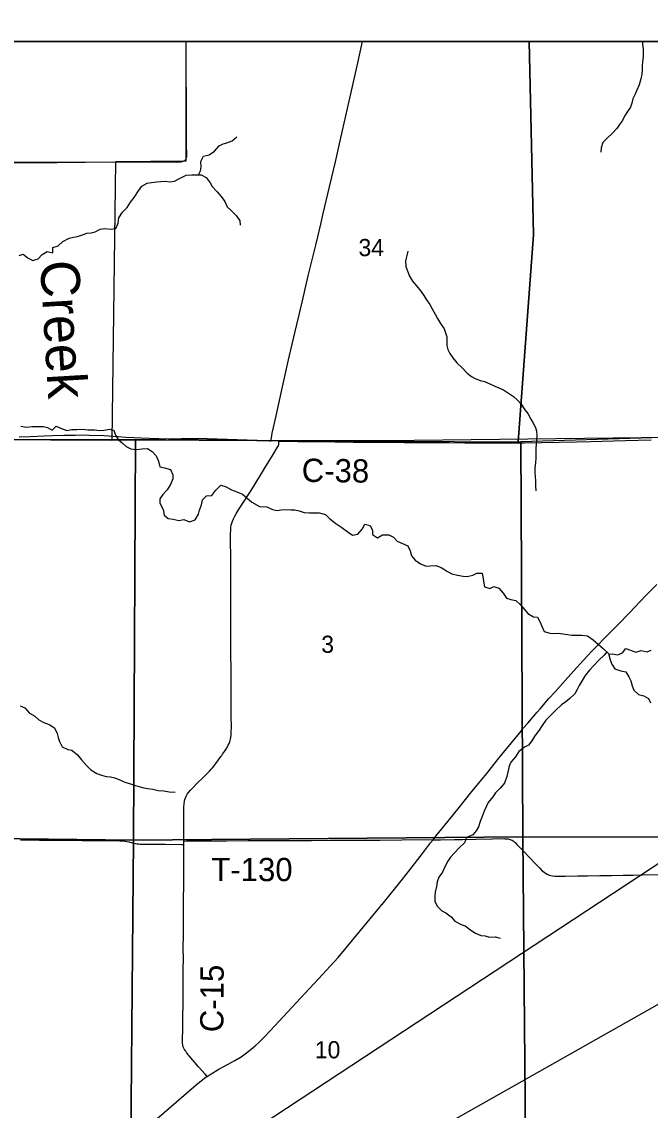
# Model space of a CAD drawing. Extents: x 0 to 34, y 0 to 22.
# Drawn here: x 6.886 to 7.652, y 19.597 to 20.924 of the extents above; entities that cross this region are included whole.
import ezdxf

# ---------------------------------------------------------------- set-up
doc = ezdxf.new("R2010")
doc.units = 0
for name, color, linetype in [('GM_X_County', 7, 'Continuous'), ('GM_X_County_Road', 7, 'Continuous'), ('GM_X_County_Road_Text', 7, 'Continuous'), ('GM_X_Minor_River', 7, 'Continuous'), ('GM_X_Minor_River_Text', 7, 'Continuous'), ('GM_X_Section', 7, 'Continuous'), ('GM_X_Section_Text', 7, 'Continuous'), ('GM_X_State_Route', 7, 'Continuous'), ('GM_X_Township', 7, 'Continuous'), ('GM_X_Township_Road', 7, 'Continuous'), ('GM_X_Township_Road_Text', 7, 'Continuous'), ('SH_Data', 7, 'Continuous'), ('SH_Text', 7, 'Continuous')]:
    doc.layers.add(name, color=color, linetype=linetype)

msp = doc.modelspace()

# ---------------------------------------------------------------- linework, layer by layer
at = {"layer": 'GM_X_County'}
msp.add_lwpolyline([(9.4, 14.3965), (9.4, 20.9), (2.6, 20.9), (2.6, 14.4092)], dxfattribs=at)
at = {"layer": 'GM_X_County_Road'}
for points in [[(7.1898, 20.4128), (7.1899, 20.4147), (7.19, 20.4165), (7.191, 20.4223), (7.1957, 20.4435), (7.2034, 20.4787), (7.2117, 20.5154), (7.221, 20.5547), (7.2278, 20.5835), (7.2351, 20.614), (7.2443, 20.6514), (7.2468, 20.6617), (7.2503, 20.6771), (7.2533, 20.6902), (7.261, 20.7229), (7.2681, 20.7534), (7.274, 20.7789), (7.2769, 20.7916), (7.2848, 20.8274), (7.2946, 20.8704), (7.301, 20.9)], [(6.8822, 20.4178), (6.8962, 20.4184), (6.9127, 20.419), (6.9229, 20.4194), (6.9369, 20.4197), (6.9506, 20.42), (6.9589, 20.4201), (6.9676, 20.4199), (6.9859, 20.4193), (6.9915, 20.419), (7.003, 20.4181), (7.0123, 20.4176), (7.0225, 20.4171), (7.0312, 20.4166), (7.0414, 20.4161), (7.0647, 20.4154), (7.0867, 20.415), (7.1147, 20.4143), (7.1337, 20.414), (7.1567, 20.4136), (7.1722, 20.4132), (7.1877, 20.4128), (7.1898, 20.4128)], [(7.1407, 20.1821), (7.1406, 20.1955), (7.1405, 20.2175), (7.1404, 20.2278), (7.1404, 20.2433), (7.1404, 20.2681), (7.1402, 20.2939), (7.1402, 20.2995), (7.1404, 20.3045), (7.1406, 20.3076), (7.141, 20.3101), (7.1417, 20.3125), (7.1425, 20.315), (7.1437, 20.3178), (7.1453, 20.3212), (7.1473, 20.3247), (7.15, 20.3289), (7.1628, 20.3488), (7.1673, 20.3557), (7.1712, 20.3618), (7.1767, 20.3709), (7.1817, 20.3791), (7.1922, 20.3961), (7.1976, 20.4052), (7.1982, 20.4063), (7.1986, 20.4069), (7.1988, 20.4075), (7.199, 20.4082), (7.1991, 20.4088), (7.1991, 20.4094), (7.1991, 20.4102), (7.1991, 20.4108), (7.199, 20.4117), (7.1989, 20.4125)], [(7.1989, 20.4125), (7.1898, 20.4128)], [(7.1989, 20.4125), (7.2222, 20.4123), (7.2418, 20.412), (7.2673, 20.4117), (7.29, 20.4114), (7.3145, 20.4112), (7.3304, 20.4112), (7.3354, 20.4112), (7.3518, 20.4111), (7.3624, 20.4111), (7.3826, 20.411), (7.4068, 20.4108), (7.4261, 20.4107), (7.4625, 20.4104), (7.4802, 20.4103), (7.4988, 20.4104), (7.5622, 20.4117), (7.5793, 20.4122), (7.6219, 20.4132), (7.6533, 20.414)], [(7.1409, 20.1326), (7.1409, 20.1342), (7.1407, 20.1535), (7.1407, 20.1613), (7.1407, 20.1821)], [(7.0834, 19.9598), (7.0834, 19.9661), (7.0836, 19.9702), (7.084, 19.9733), (7.0845, 19.9754), (7.0855, 19.9784), (7.0861, 19.9796), (7.0875, 19.982), (7.0892, 19.9843), (7.0912, 19.9867), (7.0947, 19.9903), (7.0997, 19.9954), (7.1069, 20.0024), (7.11, 20.0054), (7.1119, 20.0074), (7.1134, 20.0089), (7.1145, 20.0101), (7.1166, 20.0123), (7.1182, 20.0142), (7.12, 20.0163), (7.1224, 20.0195), (7.1256, 20.0237), (7.1284, 20.0278), (7.1295, 20.0293), (7.1306, 20.0308), (7.1329, 20.0342), (7.1344, 20.0365), (7.1364, 20.0396), (7.1375, 20.0417), (7.1384, 20.0436), (7.1393, 20.0457), (7.1399, 20.0476), (7.1403, 20.0492), (7.1406, 20.0511), (7.1408, 20.054), (7.1411, 20.0578), (7.1412, 20.064), (7.1412, 20.0668), (7.1411, 20.0743), (7.1411, 20.0851), (7.1409, 20.106), (7.1409, 20.1097), (7.1409, 20.1246), (7.1409, 20.1326)], [(7.0833, 19.9248), (7.0833, 19.9397), (7.0833, 19.9515), (7.0834, 19.9598)], [(7.1118, 19.6377), (7.1092, 19.6405), (7.105, 19.6451), (7.1012, 19.6495), (7.0898, 19.6627), (7.0887, 19.664), (7.0877, 19.6654), (7.0865, 19.667), (7.0855, 19.6684), (7.0848, 19.6695), (7.0841, 19.6706), (7.0833, 19.6723), (7.0828, 19.6732), (7.0825, 19.674), (7.0821, 19.6752), (7.0819, 19.6765), (7.0818, 19.6776), (7.0817, 19.6789), (7.0817, 19.6809), (7.0818, 19.6826), (7.0819, 19.6952), (7.082, 19.7025), (7.0823, 19.7336), (7.0825, 19.7547), (7.0826, 19.7696), (7.0827, 19.7799), (7.0826, 19.7948), (7.0827, 19.81), (7.0829, 19.8234), (7.0829, 19.8473), (7.0831, 19.8771), (7.0832, 19.9052), (7.0833, 19.9207)], [(7.0833, 19.9207), (7.0833, 19.9226), (7.0833, 19.9248)]]:
    msp.add_lwpolyline(points, dxfattribs=at)
at = {"layer": 'GM_X_Minor_River'}
for points in [[(7.6428, 20.9), (7.6429, 20.8962), (7.6436, 20.8909), (7.6436, 20.8862), (7.6434, 20.8812), (7.6429, 20.8752), (7.6425, 20.8703), (7.6421, 20.8648), (7.6417, 20.86), (7.6407, 20.8545), (7.6388, 20.8473), (7.6357, 20.8407), (7.6334, 20.835), (7.6311, 20.8299), (7.6296, 20.8248), (7.6279, 20.8197), (7.6246, 20.8148), (7.6208, 20.8088), (7.6183, 20.8038), (7.6147, 20.7989), (7.6112, 20.7938), (7.6057, 20.7876), (7.6002, 20.7825), (7.5945, 20.7769)], [(7.1012, 20.7373), (7.1036, 20.7423), (7.1044, 20.747), (7.1038, 20.7538), (7.1071, 20.7601), (7.1141, 20.7619), (7.1206, 20.7661), (7.1263, 20.7727), (7.1311, 20.7753), (7.1358, 20.7762), (7.1422, 20.7787), (7.148, 20.7836)], [(7.5945, 20.7769), (7.5924, 20.7702), (7.5918, 20.7651)], [(6.8824, 20.639), (6.8872, 20.6405), (6.8932, 20.6357), (6.8991, 20.6328), (6.9055, 20.635), (6.9103, 20.6401), (6.9166, 20.6439), (6.9234, 20.6422), (6.9236, 20.6488), (6.9299, 20.6508), (6.9356, 20.6559), (6.9432, 20.6601), (6.9487, 20.6612), (6.9536, 20.6623), (6.9595, 20.6641), (6.9648, 20.6664), (6.9703, 20.6666), (6.9751, 20.6677), (6.9813, 20.671), (6.987, 20.6718), (6.9938, 20.6712), (7.0003, 20.6721), (7.0032, 20.6785), (7.004, 20.685), (7.0085, 20.692), (7.0143, 20.6974), (7.0181, 20.704), (7.0225, 20.7099), (7.0278, 20.7178), (7.0322, 20.7235), (7.0387, 20.7271), (7.0438, 20.7282), (7.0503, 20.7287), (7.0552, 20.7294), (7.0605, 20.7296), (7.0665, 20.729), (7.072, 20.7295), (7.0787, 20.7333), (7.0859, 20.737), (7.0929, 20.7372), (7.098, 20.7372), (7.1045, 20.7375), (7.1105, 20.7341), (7.1154, 20.7278), (7.118, 20.723), (7.1239, 20.7167), (7.1286, 20.7108), (7.1333, 20.7047), (7.1359, 20.6984), (7.1408, 20.694), (7.1472, 20.6877), (7.1515, 20.6812), (7.1518, 20.6761)], [(7.3563, 20.6442), (7.3553, 20.6389), (7.3538, 20.6324), (7.3539, 20.6256), (7.3563, 20.6191), (7.3586, 20.6138), (7.3623, 20.6077), (7.3672, 20.602), (7.3723, 20.5953), (7.3758, 20.59), (7.3794, 20.5851), (7.3832, 20.5792), (7.3863, 20.5738), (7.3899, 20.5676), (7.3925, 20.562), (7.3965, 20.5561), (7.4008, 20.5497), (7.4041, 20.5398), (7.4041, 20.5349), (7.4042, 20.5292), (7.4052, 20.5242), (7.4076, 20.5193), (7.4113, 20.5143), (7.4164, 20.5079), (7.4232, 20.5014), (7.4288, 20.4953), (7.4343, 20.4913), (7.4396, 20.4884), (7.4447, 20.4865), (7.45, 20.4853), (7.4556, 20.483), (7.4626, 20.4797), (7.4675, 20.4776), (7.4733, 20.4751), (7.4803, 20.4704), (7.4852, 20.4669), (7.4903, 20.4625), (7.4948, 20.4576), (7.4991, 20.4509), (7.5027, 20.4461), (7.5064, 20.4393), (7.5094, 20.4344), (7.5122, 20.4294), (7.5135, 20.4247), (7.5139, 20.4197), (7.5133, 20.4137), (7.5129, 20.4085), (7.5127, 20.4038), (7.5126, 20.3913), (7.5122, 20.3866), (7.5114, 20.3794), (7.5115, 20.3744), (7.5117, 20.3693), (7.512, 20.3638), (7.512, 20.3579), (7.5124, 20.352)], [(6.8844, 20.4307), (6.8912, 20.4297), (6.8982, 20.4303), (6.9046, 20.4306), (6.9116, 20.4306), (6.9169, 20.429), (6.9226, 20.4259), (6.9277, 20.4307), (6.934, 20.428), (6.9404, 20.4255), (6.9468, 20.4267), (6.9527, 20.4267), (6.9593, 20.4272)], [(6.9593, 20.4272), (6.9665, 20.4263), (6.9741, 20.4262), (6.98, 20.4256), (6.9858, 20.426), (6.9929, 20.4272), (6.9978, 20.4259), (7, 20.4198), (7.003, 20.4147), (7.0079, 20.4104), (7.0128, 20.4059), (7.0187, 20.4032), (7.0255, 20.4024), (7.0323, 20.4031), (7.0389, 20.4036), (7.0448, 20.3998), (7.0497, 20.3948), (7.0523, 20.3882), (7.0539, 20.3813), (7.0598, 20.3801), (7.0668, 20.378), (7.0698, 20.3715), (7.0698, 20.3666), (7.0671, 20.3598), (7.0629, 20.353), (7.0577, 20.3475), (7.0539, 20.3424), (7.054, 20.3371), (7.058, 20.3291), (7.0591, 20.3221), (7.0642, 20.3184), (7.0704, 20.3174), (7.077, 20.3157), (7.0833, 20.3168), (7.0901, 20.3143), (7.0971, 20.3167), (7.1013, 20.3235), (7.1025, 20.3284), (7.1048, 20.3349), (7.106, 20.341), (7.1107, 20.3459), (7.1172, 20.3464), (7.1223, 20.3528), (7.1282, 20.359), (7.1347, 20.3569), (7.1415, 20.3531), (7.1477, 20.3506), (7.1547, 20.3477), (7.1601, 20.3433), (7.166, 20.3383), (7.1757, 20.3327)], [(7.1757, 20.3327), (7.1846, 20.3324), (7.1912, 20.329), (7.1969, 20.328), (7.2018, 20.3287), (7.2077, 20.3293), (7.2137, 20.3289), (7.2188, 20.3288), (7.2239, 20.3277), (7.23, 20.3257), (7.2366, 20.3253), (7.2434, 20.3253), (7.2485, 20.3251), (7.2559, 20.3231), (7.2613, 20.3178), (7.2687, 20.3123), (7.2758, 20.3071), (7.2836, 20.3017), (7.2888, 20.2979), (7.2956, 20.2992), (7.3006, 20.3051), (7.3042, 20.3113), (7.3105, 20.3097), (7.3134, 20.3035), (7.3134, 20.2985), (7.3193, 20.2945), (7.3257, 20.2981), (7.3331, 20.2981), (7.3388, 20.2954), (7.3435, 20.2904), (7.3501, 20.2877), (7.3565, 20.2848), (7.3593, 20.2789), (7.3609, 20.2727), (7.3653, 20.2673), (7.372, 20.2628), (7.379, 20.2601), (7.3839, 20.2606), (7.3908, 20.2608), (7.3972, 20.2584), (7.4047, 20.2535), (7.41, 20.2506), (7.4172, 20.2492), (7.4238, 20.2479), (7.4289, 20.2473), (7.4357, 20.2491), (7.4406, 20.2514), (7.4471, 20.2517), (7.448, 20.247), (7.4487, 20.2417), (7.45, 20.235), (7.4566, 20.2329), (7.4615, 20.2351), (7.4676, 20.2332), (7.4729, 20.2273), (7.477, 20.2212), (7.4821, 20.2193), (7.4881, 20.2183), (7.4934, 20.2135), (7.4988, 20.2074), (7.503, 20.2025), (7.5098, 20.1983), (7.5147, 20.1977), (7.5175, 20.1927), (7.5199, 20.1868), (7.5229, 20.1804), (7.5297, 20.1782), (7.5348, 20.178), (7.5399, 20.1784), (7.5454, 20.1776), (7.5511, 20.1768), (7.5565, 20.176), (7.5618, 20.1758), (7.5686, 20.1759), (7.5755, 20.175), (7.5824, 20.1702), (7.5892, 20.1645), (7.5948, 20.1595), (7.6011, 20.1534), (7.6033, 20.1458), (7.6051, 20.1407), (7.6091, 20.135), (7.6161, 20.1324), (7.6223, 20.1311), (7.6259, 20.125), (7.6283, 20.1201), (7.63, 20.1142), (7.632, 20.1088), (7.6378, 20.1037), (7.6443, 20.1021), (7.6501, 20.0985), (7.6525, 20.0932)], [(7.599, 20.1554), (7.5961, 20.1517), (7.5895, 20.1455), (7.5834, 20.1391), (7.5779, 20.1332), (7.5727, 20.1268), (7.5691, 20.1208), (7.5656, 20.1147), (7.563, 20.1098), (7.5603, 20.1043), (7.554, 20.0985), (7.5493, 20.0947), (7.5438, 20.0909), (7.5369, 20.0845), (7.531, 20.0785), (7.5247, 20.0721), (7.5205, 20.0659), (7.5165, 20.06), (7.5114, 20.053), (7.5077, 20.0472), (7.5036, 20.0419), (7.4986, 20.0394), (7.492, 20.034), (7.4876, 20.0277), (7.4822, 20.0211), (7.4799, 20.016), (7.4784, 20.009), (7.4774, 20.0037), (7.4743, 19.9956), (7.4692, 19.9895), (7.4633, 19.9837), (7.4603, 19.9788), (7.4545, 19.9718), (7.452, 19.9667), (7.4494, 19.9614), (7.4471, 19.9548), (7.4448, 19.9487), (7.4428, 19.9423), (7.4398, 19.9374), (7.4356, 19.9325), (7.4282, 19.9293), (7.4255, 19.9225), (7.4186, 19.9162), (7.4133, 19.9104), (7.4087, 19.9051), (7.4053, 19.9002), (7.4017, 19.8934), (7.3986, 19.8868), (7.3942, 19.8807), (7.3923, 19.8752), (7.3913, 19.8692), (7.3898, 19.8625), (7.3892, 19.857), (7.3893, 19.8512), (7.3925, 19.8449), (7.398, 19.8397), (7.4029, 19.8371), (7.4095, 19.8325), (7.414, 19.8273), (7.4217, 19.8231), (7.4266, 19.8214), (7.4332, 19.8162), (7.4392, 19.8124), (7.4457, 19.8097), (7.4506, 19.8093), (7.4559, 19.8078), (7.463, 19.8079), (7.4691, 19.8062)], [(7.6012, 20.1529), (7.6056, 20.1532), (7.6126, 20.152), (7.6183, 20.1542), (7.6223, 20.1595), (7.6279, 20.1578), (7.6344, 20.1553), (7.641, 20.1571), (7.6484, 20.1558), (7.6533, 20.1578)], [(6.8835, 20.0898), (6.8894, 20.0871), (6.895, 20.0808), (6.9015, 20.077), (6.9065, 20.0726), (6.9126, 20.0695), (6.9188, 20.067), (6.9254, 20.0631), (6.9286, 20.0561), (6.9301, 20.0513), (6.9316, 20.0464), (6.9348, 20.0397), (6.9417, 20.0363), (6.9468, 20.0355), (6.9536, 20.0298), (6.9585, 20.0237), (6.9647, 20.017), (6.97, 20.0116), (6.977, 20.0074), (6.983, 20.0051), (6.9887, 20.0037), (6.9936, 20.0033), (6.9989, 20.002), (7.0061, 19.9989), (7.0112, 19.9968), (7.018, 19.9948), (7.0229, 19.9931), (7.0284, 19.9915)], [(7.0284, 19.9915), (7.0343, 19.9898), (7.0392, 19.989), (7.0456, 19.988), (7.052, 19.9865), (7.059, 19.9859), (7.0655, 19.9847), (7.0725, 19.9846)]]:
    msp.add_lwpolyline(points, dxfattribs=at)
at = {"layer": 'GM_X_Section'}
for p, q in [((7.5044, 20.9), (7.0857, 20.9)), ((8.0054, 20.9), (7.5044, 20.9))]:
    msp.add_line(p, q, dxfattribs=at)
for points in [[(7.0857, 20.9), (7.0855, 20.7539), (6.9999, 20.7532), (6.9953, 20.4137), (7.0243, 20.4141), (7.4912, 20.4118), (7.5099, 20.6643), (7.5044, 20.9)], [(7.5044, 20.9), (7.5099, 20.6643), (7.4912, 20.4118), (7.4943, 20.4122), (7.9738, 20.4266), (7.9957, 20.4274), (8.0054, 20.9)]]:
    msp.add_lwpolyline(points, dxfattribs=at)
for points in [[(6.9999, 20.7532), (6.9953, 20.4137), (6.5449, 20.416), (6.4877, 20.417), (6.4946, 20.7523)], [(7.4943, 20.4122), (7.9738, 20.4266), (7.9661, 19.9297), (7.4966, 19.9299)], [(7.0243, 20.4141), (7.0219, 19.926), (6.5382, 19.9316), (6.5449, 20.416), (6.9953, 20.4137)], [(7.4912, 20.4118), (7.4943, 20.4122), (7.4966, 19.9299), (7.0219, 19.926), (7.0243, 20.4141)], [(6.5382, 19.9316), (7.0219, 19.926), (7.0173, 19.4226), (6.5248, 19.4184)], [(7.0219, 19.926), (7.4966, 19.9299), (7.5014, 19.4251), (7.0173, 19.4226)], [(7.4966, 19.9299), (7.9661, 19.9297), (7.9814, 19.4288), (7.5014, 19.4251)]]:
    msp.add_lwpolyline(points, close=True, dxfattribs=at)
at = {"layer": 'GM_X_State_Route'}
for points in [[(7.4659, 20.0237), (7.4712, 20.0304), (7.4828, 20.0445), (7.4885, 20.0514), (7.4929, 20.0568), (7.4973, 20.0623), (7.5027, 20.0687), (7.5095, 20.0765), (7.5143, 20.0821), (7.5177, 20.0862), (7.5286, 20.0986), (7.536, 20.107), (7.5482, 20.1207), (7.559, 20.1326), (7.5709, 20.1456), (7.5758, 20.1508), (7.581, 20.1563), (7.5851, 20.1606), (7.5992, 20.1751), (7.6129, 20.1891), (7.6268, 20.2033), (7.6469, 20.2241), (7.66, 20.2378)], [(7.0505, 19.5861), (7.0745, 19.6068), (7.0863, 19.6172), (7.0981, 19.6274), (7.1049, 19.6328), (7.1102, 19.6367), (7.1118, 19.6377), (7.1165, 19.6408), (7.1261, 19.6465), (7.1367, 19.6523), (7.1454, 19.6572), (7.1531, 19.6618), (7.1582, 19.6653), (7.1654, 19.6708), (7.1703, 19.6749), (7.1748, 19.6791), (7.1822, 19.6865), (7.1943, 19.6995), (7.2307, 19.7387), (7.2476, 19.7569), (7.2713, 19.7828), (7.2989, 19.8156), (7.3223, 19.8442), (7.3249, 19.8474), (7.3251, 19.8476), (7.3498, 19.8783), (7.3589, 19.8898), (7.3743, 19.9097), (7.3841, 19.9225), (7.3873, 19.9265), (7.3905, 19.9306), (7.4054, 19.9488), (7.4192, 19.9659), (7.4331, 19.9832), (7.4428, 19.995), (7.4528, 20.0072), (7.4659, 20.0237)]]:
    msp.add_lwpolyline(points, dxfattribs=at)
at = {"layer": 'GM_X_Township'}
msp.add_line((8.5077, 20.9), (5.5392, 20.9), dxfattribs=at)
for points in [[(5.5392, 20.9), (5.5101, 20.4256), (5.7064, 20.4262), (6.0458, 20.4245), (6.2038, 20.4227), (6.4871, 20.4167), (6.7389, 20.4145), (6.7822, 20.4149), (7.0235, 20.4144), (7.0997, 20.4161), (7.185, 20.4133), (7.2017, 20.4135), (7.3295, 20.4133), (7.7457, 20.4181), (7.8262, 20.4215), (7.9753, 20.4265), (8.5011, 20.4527), (8.5043, 20.6991), (8.5077, 20.9)], [(6.7822, 20.4149), (7.0235, 20.4144), (7.0997, 20.4161), (7.185, 20.4133), (7.2017, 20.4135), (7.3295, 20.4133), (7.7457, 20.4181), (7.8262, 20.4215), (7.9753, 20.4265), (8.5011, 20.4527), (8.493, 20.1675), (8.4861, 19.9159), (8.486, 19.9121), (8.4932, 19.4121), (8.4993, 18.91), (8.4999, 18.4019), (8.4971, 17.9043), (8.4927, 17.4064), (7.9915, 17.4046), (7.9762, 17.4045), (7.486, 17.4058), (7.4791, 17.4058), (6.9784, 17.4112), (6.8511, 17.4114)]]:
    msp.add_lwpolyline(points, dxfattribs=at)
at = {"layer": 'GM_X_Township_Road'}
for points in [[(6.9288, 20.7525), (6.9633, 20.753), (7.0133, 20.7534), (7.0466, 20.7532), (7.0612, 20.7531), (7.0705, 20.7531), (7.0745, 20.753), (7.0785, 20.7532), (7.0797, 20.7532), (7.0809, 20.7535), (7.0818, 20.7537), (7.0826, 20.754), (7.0834, 20.7544), (7.0843, 20.7549), (7.0848, 20.7554), (7.0854, 20.7559), (7.0857, 20.7565), (7.0861, 20.7573), (7.0864, 20.7581), (7.0866, 20.7589), (7.0868, 20.7603), (7.0868, 20.7619), (7.0865, 20.7744), (7.0865, 20.7937), (7.0864, 20.8135), (7.0861, 20.8757), (7.0859, 20.8975), (7.0859, 20.9)], [(6.8158, 20.7519), (6.8378, 20.7521), (6.8729, 20.7518), (6.9071, 20.7523), (6.9288, 20.7525)], [(6.8842, 19.9264), (6.8942, 19.9262), (6.9072, 19.9261), (6.9383, 19.9258), (6.9594, 19.9256), (6.9874, 19.9254), (6.9998, 19.9254), (7.0051, 19.9252), (7.0074, 19.9251), (7.0095, 19.9249), (7.0115, 19.9246), (7.0138, 19.9242), (7.0162, 19.9238), (7.0203, 19.9227), (7.0222, 19.9223), (7.0241, 19.9219), (7.026, 19.9216), (7.0282, 19.9213), (7.03, 19.9212), (7.0321, 19.921), (7.034, 19.921), (7.0409, 19.9209), (7.061, 19.9209), (7.0802, 19.9208), (7.0833, 19.9207)], [(7.0833, 19.9248), (7.087, 19.9249), (7.0948, 19.925), (7.1196, 19.9251), (7.1352, 19.9251), (7.1616, 19.9253), (7.1818, 19.9254), (7.2116, 19.9254), (7.239, 19.9256), (7.261, 19.9258), (7.2874, 19.926), (7.3222, 19.9261), (7.3493, 19.9264), (7.3785, 19.9266), (7.3873, 19.9265)], [(7.3873, 19.9265), (7.3964, 19.9264), (7.4134, 19.9266), (7.4232, 19.9269), (7.4399, 19.9271), (7.4598, 19.9275), (7.4738, 19.9278), (7.4753, 19.9277), (7.4767, 19.9276), (7.4778, 19.9275), (7.4789, 19.9274), (7.4801, 19.9271), (7.4813, 19.9267), (7.4823, 19.9263), (7.4837, 19.9257), (7.4848, 19.925), (7.4858, 19.9243), (7.4869, 19.9233), (7.4877, 19.9226), (7.4895, 19.9208), (7.4944, 19.9156), (7.4963, 19.9136), (7.4983, 19.9116), (7.5051, 19.9044), (7.5109, 19.8983), (7.5174, 19.8916), (7.5205, 19.8886), (7.5224, 19.8871), (7.5244, 19.8856), (7.5265, 19.8844), (7.5287, 19.8834), (7.5307, 19.8828), (7.5331, 19.8822), (7.5358, 19.8819), (7.5389, 19.8818), (7.5485, 19.882), (7.5638, 19.8823), (7.5756, 19.8825), (7.5908, 19.8827), (7.6048, 19.8829), (7.6191, 19.8831), (7.6315, 19.8832), (7.6427, 19.8835), (7.6622, 19.884)]]:
    msp.add_lwpolyline(points, dxfattribs=at)
at = {"layer": 'SH_Data'}
msp.add_line((2.6, 20.9), (9.4, 20.9), dxfattribs=at)
at = {"layer": 'SH_Text'}
msp.add_lwpolyline([(9.7381, 20.8994), (5.808, 18.6779), (9.7381, 21.2643)], close=True, dxfattribs=at)

# ---------------------------------------------------------------- texts
at = {"layer": 'GM_X_County_Road_Text'}
for s, rotation, p in [('C-38', 359.3171, (7.2269, 20.3629)), ('C-15', 89.6551, (7.1315, 19.6916))]:
    msp.add_text(s, height=0.02841, rotation=rotation, dxfattribs=at).set_placement(p)
at = {"layer": 'GM_X_Minor_River_Text'}
msp.add_text('Creek', height=0.04737, rotation=273.4241, dxfattribs=at).set_placement((6.9078, 20.6319))
at = {"layer": 'GM_X_Section_Text'}
for s, height, p in [('34', 0.02093, (7.2963, 20.6382)), ('3', 0.0209, (7.2509, 20.1544)), ('10', 0.02093, (7.243, 19.6598))]:
    msp.add_text(s, height=height, rotation=0, dxfattribs=at).set_placement(p)
at = {"layer": 'GM_X_Township_Road_Text'}
msp.add_text('T-130', height=0.02841, rotation=0, dxfattribs=at).set_placement((7.1167, 19.8759))

doc.saveas('drawing.dxf')
